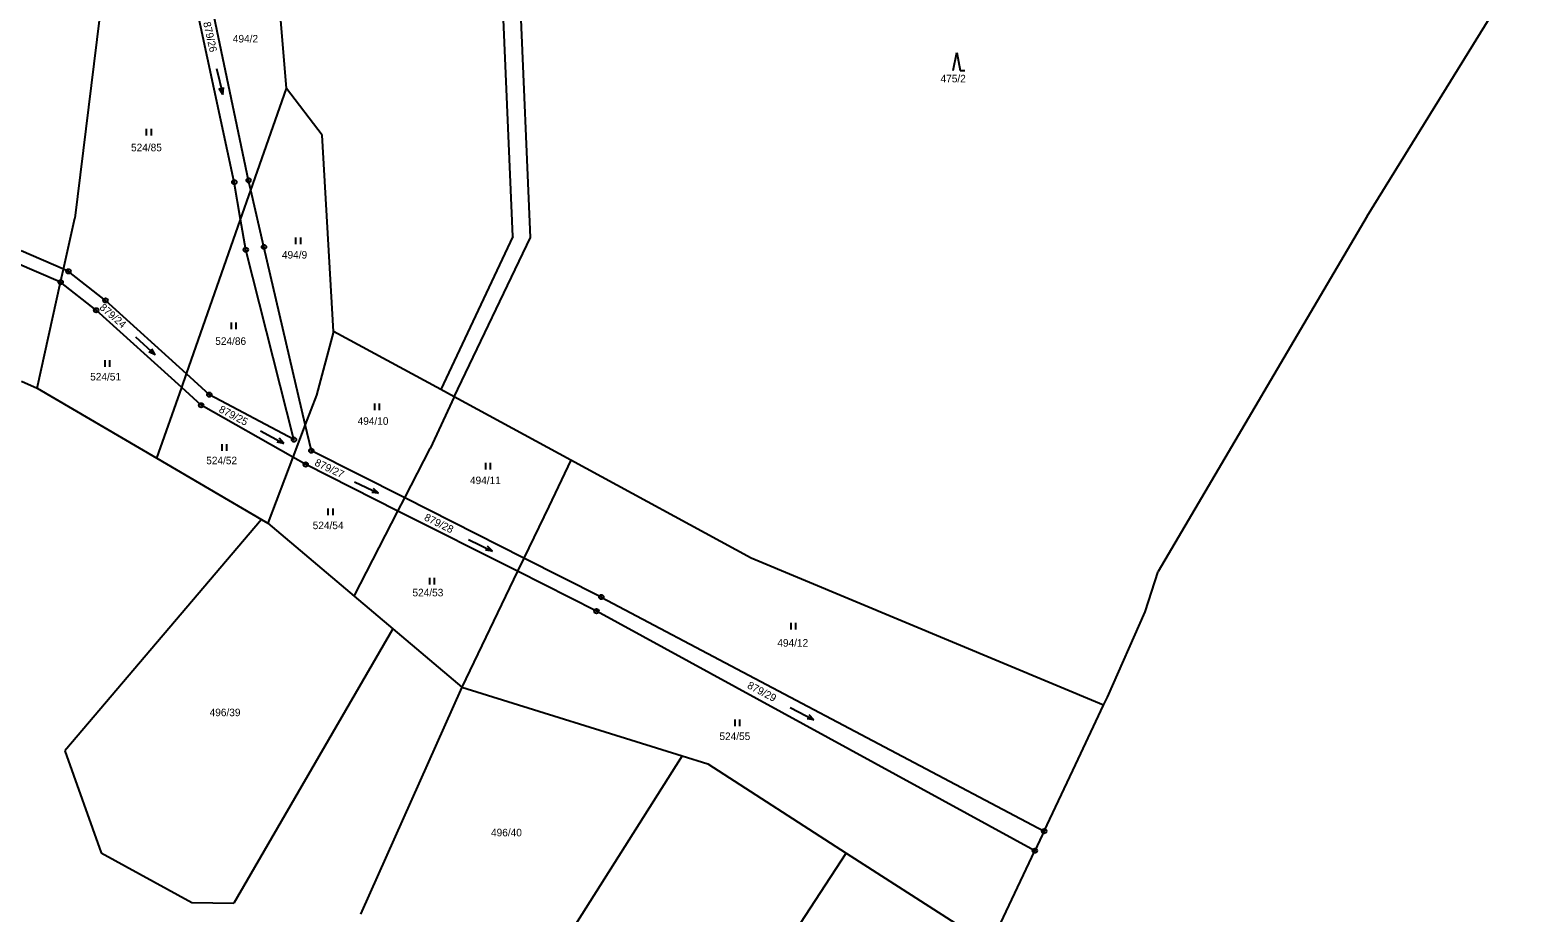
# Model space of a CAD drawing. Extents: x -791032 to -787751, y -1106872 to -1104403.
# Drawn here: x -788091.4 to -787751.5, y -1105591.2 to -1105392.2 of the extents above; entities that cross this region are included whole.
import ezdxf

# ---------------------------------------------------------------- set-up
doc = ezdxf.new("R2010")
doc.units = 0
for name, color, linetype in [('Vrstva 1', 7, 'Continuous'), ('Vrstva 14', 7, 'Continuous'), ('Vrstva 23', 7, 'Continuous'), ('Vrstva 28', 7, 'Continuous'), ('Vrstva 4', 7, 'Continuous')]:
    doc.layers.add(name, color=color, linetype=linetype)

msp = doc.modelspace()

# ---------------------------------------------------------------- linework, layer by layer
at = {"layer": 'Vrstva 1'}
for p, q in [((-787982.57, -1105438.76), (-787987.32, -1105327.24)), ((-787978.59, -1105438.94), (-787983.32, -1105327.75)), ((-788042.15, -1105426.09), (-788053.36, -1105372.72)), ((-788033.62, -1105405.42), (-788036.5, -1105370.49)), ((-788074.06, -1105375.44), (-788081.29, -1105434.62)), ((-788045.37, -1105426.5), (-788056.87, -1105373.18)), ((-788041.64, -1105428.31), (-788033.62, -1105405.42)), ((-788025.53, -1105415.9), (-788033.62, -1105405.42)), ((-788022.99, -1105460.15), (-788025.53, -1105415.9)), ((-788043.94, -1105434.88), (-788045.37, -1105426.5)), ((-788041.64, -1105428.31), (-788042.15, -1105426.09)), ((-788043.94, -1105434.88), (-788041.64, -1105428.31)), ((-788038.68, -1105441.09), (-788041.64, -1105428.31)), ((-788083.85, -1105446.11), (-788081.29, -1105434.62)), ((-788056.15, -1105469.71), (-788043.94, -1105434.88)), ((-788042.78, -1105441.73), (-788043.94, -1105434.88)), ((-787982.57, -1105438.76), (-787998.84, -1105473.25)), ((-787995.84, -1105474.88), (-787978.59, -1105438.94)), ((-788083.85, -1105446.11), (-788093.43, -1105441.97)), ((-788031.92, -1105484.53), (-788042.78, -1105441.73)), ((-788029.37, -1105481.14), (-788038.68, -1105441.09)), ((-788084.51, -1105449.03), (-788094.84, -1105444.58)), ((-788084.51, -1105449.03), (-788083.85, -1105446.11)), ((-788082.73, -1105446.6), (-788083.85, -1105446.11)), ((-788074.39, -1105453.15), (-788082.73, -1105446.6)), ((-788089.84, -1105472.9), (-788084.51, -1105449.03)), ((-788076.51, -1105455.36), (-788084.51, -1105449.03)), ((-788056.15, -1105469.71), (-788074.39, -1105453.15)), ((-788057.23, -1105472.8), (-788076.51, -1105455.36)), ((-788022.99, -1105460.15), (-788026.84, -1105474.52)), ((-787998.84, -1105473.25), (-788022.99, -1105460.15)), ((-788093.3, -1105471.36), (-788089.84, -1105472.9)), ((-788057.23, -1105472.8), (-788056.15, -1105469.71)), ((-788050.99, -1105474.39), (-788056.15, -1105469.71)), ((-788089.84, -1105472.9), (-788062.81, -1105488.71)), ((-788062.81, -1105488.71), (-788057.23, -1105472.8)), ((-788052.84, -1105476.78), (-788057.23, -1105472.8)), ((-788031.92, -1105484.53), (-788050.99, -1105474.39)), ((-788026.84, -1105474.52), (-788029.37, -1105481.14)), ((-787995.84, -1105474.88), (-788001.25, -1105486.52)), ((-787995.84, -1105474.88), (-787998.84, -1105473.25)), ((-787969.49, -1105489.17), (-787995.84, -1105474.88)), ((-788032.17, -1105488.49), (-788052.84, -1105476.78)), ((-788029.37, -1105481.14), (-788032.17, -1105488.49)), ((-788028, -1105487.03), (-788029.37, -1105481.14)), ((-788032.17, -1105488.49), (-788037.83, -1105503.33)), ((-788029.27, -1105490.13), (-788032.17, -1105488.49)), ((-788006.96, -1105497.64), (-788028, -1105487.03)), ((-788006.96, -1105497.64), (-788001.25, -1105486.52)), ((-788062.81, -1105488.71), (-788039.23, -1105502.51)), ((-788008.48, -1105500.61), (-788029.27, -1105490.13)), ((-787969.49, -1105489.17), (-787974.5, -1105499.59)), ((-787928.87, -1105511.2), (-787969.49, -1105489.17)), ((-788008.48, -1105500.61), (-788006.96, -1105497.64)), ((-787980.08, -1105511.2), (-788006.96, -1105497.64)), ((-788018.34, -1105519.81), (-788008.48, -1105500.61)), ((-787981.52, -1105514.2), (-788008.48, -1105500.61)), ((-787974.5, -1105499.59), (-787980.08, -1105511.2)), ((-788039.23, -1105502.51), (-788083.58, -1105554.69)), ((-788039.23, -1105502.51), (-788037.83, -1105503.33)), ((-788037.83, -1105503.33), (-788018.34, -1105519.81)), ((-787980.08, -1105511.2), (-787981.52, -1105514.2)), ((-787962.64, -1105519.99), (-787980.08, -1105511.2)), ((-787849.41, -1105544.35), (-787928.87, -1105511.2)), ((-787981.52, -1105514.2), (-787994.07, -1105540.33)), ((-787963.73, -1105523.17), (-787981.52, -1105514.2)), ((-788018.34, -1105519.81), (-788009.64, -1105527.17)), ((-787962.64, -1105519.99), (-787862.83, -1105572.76)), ((-787864.92, -1105577.17), (-787963.73, -1105523.17)), ((-788009.64, -1105527.17), (-788045.5, -1105588.95)), ((-788009.64, -1105527.17), (-787994.07, -1105540.33)), ((-787994.07, -1105540.33), (-788016.93, -1105591.49)), ((-787994.07, -1105540.33), (-787944.43, -1105555.77)), ((-788083.58, -1105554.69), (-788075.37, -1105577.67)), ((-787944.43, -1105555.77), (-787979.84, -1105611.67)), ((-787944.43, -1105555.77), (-787938.6, -1105557.58)), ((-787938.6, -1105557.58), (-787907.42, -1105577.68)), ((-788075.37, -1105577.67), (-788054.95, -1105588.83)), ((-787975.63, -1105682.15), (-787907.42, -1105577.68)), ((-787907.42, -1105577.68), (-787875.02, -1105598.56)), ((-788054.95, -1105588.83), (-788045.5, -1105588.95))]:
    msp.add_line(p, q, dxfattribs=at)
at = {"layer": 'Vrstva 23'}
for p, q in [((-787883.33, -1105401.31), (-787882.53, -1105397.31)), ((-787882.53, -1105397.31), (-787881.73, -1105401.31)), ((-788049.357, -1105400.922), (-788047.962, -1105406.757)), ((-787881.73, -1105401.31), (-787880.73, -1105401.31)), ((-788047.962, -1105406.757), (-788048.797, -1105405.415)), ((-788047.962, -1105406.757), (-788047.824, -1105405.182)), ((-788065.14, -1105416), (-788065.14, -1105414.5)), ((-788064.14, -1105414.5), (-788064.14, -1105416)), ((-788031.48, -1105440.44), (-788031.48, -1105438.94)), ((-788030.48, -1105438.94), (-788030.48, -1105440.44)), ((-788067.623, -1105461.344), (-788063.216, -1105465.415)), ((-788045.99, -1105459.6), (-788045.99, -1105458.1)), ((-788044.99, -1105458.1), (-788044.99, -1105459.6)), ((-788063.216, -1105465.415), (-788064.657, -1105464.765)), ((-788063.216, -1105465.415), (-788063.978, -1105464.03)), ((-788074.49, -1105468.08), (-788074.49, -1105466.58)), ((-788073.49, -1105466.58), (-788073.49, -1105468.08)), ((-788013.72, -1105477.9), (-788013.72, -1105476.4)), ((-788012.72, -1105476.4), (-788012.72, -1105477.9)), ((-788039.465, -1105482.534), (-788034.174, -1105485.365)), ((-788034.174, -1105485.365), (-788035.733, -1105485.098)), ((-788034.174, -1105485.365), (-788035.261, -1105484.216)), ((-788048.12, -1105487.02), (-788048.12, -1105485.52)), ((-788047.12, -1105485.52), (-788047.12, -1105487.02)), ((-787988.7, -1105491.26), (-787988.7, -1105489.76)), ((-787987.7, -1105489.76), (-787987.7, -1105491.26)), ((-788018.242, -1105494.007), (-788012.837, -1105496.612)), ((-788012.837, -1105496.612), (-788014.405, -1105496.411)), ((-788012.837, -1105496.612), (-788013.971, -1105495.51)), ((-788024.18, -1105501.52), (-788024.18, -1105500.02)), ((-788023.18, -1105500.02), (-788023.18, -1105501.52)), ((-787992.577, -1105507.017), (-787987.202, -1105509.682)), ((-787987.202, -1105509.682), (-787988.323, -1105508.568)), ((-787987.202, -1105509.682), (-787988.768, -1105509.464)), ((-788001.33, -1105517.14), (-788001.33, -1105515.64)), ((-788000.33, -1105515.64), (-788000.33, -1105517.14)), ((-787919.84, -1105527.3), (-787919.84, -1105525.8)), ((-787918.84, -1105525.8), (-787918.84, -1105527.3)), ((-787920.05, -1105544.912), (-787914.709, -1105547.647)), ((-787932.47, -1105549.13), (-787932.47, -1105547.63)), ((-787931.47, -1105547.63), (-787931.47, -1105549.13)), ((-787914.709, -1105547.647), (-787916.272, -1105547.408)), ((-787914.709, -1105547.647), (-787915.817, -1105546.518))]:
    msp.add_line(p, q, dxfattribs=at)
at = {"layer": 'Vrstva 28'}
for centre, radius in [((-788045.37, -1105426.5), 0.5), ((-788045.37, -1105426.5), 0.01), ((-788042.15, -1105426.09), 0.5), ((-788042.15, -1105426.09), 0.01), ((-788038.68, -1105441.09), 0.5), ((-788042.78, -1105441.73), 0.5), ((-788042.78, -1105441.73), 0.01), ((-788038.68, -1105441.09), 0.01), ((-788082.73, -1105446.6), 0.5), ((-788082.73, -1105446.6), 0.01), ((-788084.51, -1105449.03), 0.5), ((-788084.51, -1105449.03), 0.01), ((-788074.39, -1105453.15), 0.5), ((-788074.39, -1105453.15), 0.01), ((-788076.51, -1105455.36), 0.5), ((-788076.51, -1105455.36), 0.01), ((-788050.99, -1105474.39), 0.5), ((-788050.99, -1105474.39), 0.01), ((-788052.84, -1105476.78), 0.5), ((-788052.84, -1105476.78), 0.01), ((-788031.92, -1105484.53), 0.5), ((-788031.92, -1105484.53), 0.01), ((-788028, -1105487.03), 0.5), ((-788028, -1105487.03), 0.01), ((-788029.27, -1105490.13), 0.5), ((-788029.27, -1105490.13), 0.01), ((-787962.64, -1105519.99), 0.5), ((-787962.64, -1105519.99), 0.01), ((-787963.73, -1105523.17), 0.5), ((-787963.73, -1105523.17), 0.01), ((-787862.83, -1105572.76), 0.5), ((-787862.83, -1105572.76), 0.01), ((-787864.92, -1105577.17), 0.5), ((-787864.92, -1105577.17), 0.01)]:
    msp.add_circle(centre, radius, dxfattribs=at)
at = {"layer": 'Vrstva 4'}
for p, q in [((-787790.04, -1105434.19), (-787751.54, -1105371.95)), ((-787790.04, -1105434.19), (-787837.11, -1105514.24)), ((-787840.05, -1105523.33), (-787837.11, -1105514.24)), ((-787848.57, -1105542.57), (-787840.05, -1105523.33)), ((-787849.41, -1105544.35), (-787848.57, -1105542.57)), ((-787855.18, -1105556.57), (-787849.41, -1105544.35)), ((-787862.83, -1105572.76), (-787856.37, -1105559.09)), ((-787856.37, -1105559.09), (-787855.18, -1105556.57)), ((-787862.83, -1105572.76), (-787863.26, -1105573.66)), ((-787863.26, -1105573.66), (-787864.92, -1105577.17)), ((-787871.38, -1105590.84), (-787864.92, -1105577.17)), ((-787875.02, -1105598.56), (-787871.38, -1105590.84))]:
    msp.add_line(p, q, dxfattribs=at)

# ---------------------------------------------------------------- texts
at = {"layer": 'Vrstva 14'}
for s, rotation, p in [('879/26', 282.80088, (-788052.409, -1105390.549)), ('879/24', 318.91014, (-788075.892, -1105454.968)), ('879/25', 332.27559, (-788049.008, -1105478.218)), ('879/27', 334.56933, (-788027.414, -1105490.273)), ('879/28', 333.67239, (-788002.723, -1105502.597)), ('879/29', 332.07579, (-787929.907, -1105540.422))]:
    msp.add_text(s, height=1.7, rotation=rotation, dxfattribs=at).set_placement(p)
for s, p in [('494/2', (-788045.701, -1105395.02)), ('475/2', (-787886.168, -1105404.01)), ('524/85', (-788068.648, -1105419.54)), ('494/9', (-788034.632, -1105443.72)), ('524/86', (-788049.662, -1105463.17)), ('524/51', (-788077.851, -1105471.19)), ('494/10', (-788017.574, -1105481.18)), ('524/52', (-788051.698, -1105490.07)), ('494/11', (-787992.248, -1105494.55)), ('524/54', (-788027.694, -1105504.7)), ('524/53', (-788005.208, -1105519.84)), ('494/12', (-787922.965, -1105531.18)), ('496/39', (-788050.926, -1105546.85)), ('524/55', (-787936.014, -1105552.22)), ('496/40', (-787987.501, -1105573.92))]:
    msp.add_text(s, height=1.7, dxfattribs=at).set_placement(p)

doc.saveas('drawing.dxf')
